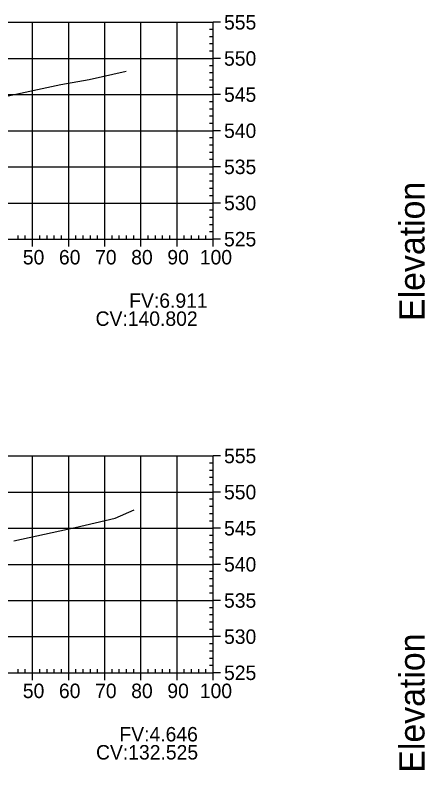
# Model space of a CAD drawing. Extents: x 704834 to 709892, y 372981 to 377533.
# Drawn here: x 705907 to 706020.5, y 373775.9 to 373984.8 of the extents above; entities that cross this region are included whole.
import ezdxf

# ---------------------------------------------------------------- set-up
doc = ezdxf.new("R2010")
doc.units = 0
for name, color, linetype in [('57', 7, 'Continuous'), ('59', 7, 'Continuous'), ('60', 7, 'Continuous'), ('Existing', 7, 'Continuous')]:
    doc.layers.add(name, color=color, linetype=linetype)

msp = doc.modelspace()

# ---------------------------------------------------------------- linework, layer by layer
at = {"layer": '57'}
for p, q in [((705761.87, 373982.82), (705961.87, 373982.82)), ((705911.87, 373922.82), (705911.87, 373982.82)), ((705921.87, 373922.82), (705921.87, 373982.82)), ((705931.87, 373922.82), (705931.87, 373982.82)), ((705941.87, 373922.82), (705941.87, 373982.82)), ((705951.87, 373922.82), (705951.87, 373982.82)), ((705961.87, 373922.82), (705961.87, 373982.82)), ((705961.87, 373922.82), (705961.87, 373982.82)), ((705963.87, 373982.82), (705961.87, 373982.82)), ((705961.87, 373980.82), (705960.87, 373980.82)), ((705961.87, 373978.82), (705960.87, 373978.82)), ((705961.87, 373976.82), (705960.87, 373976.82)), ((705961.87, 373974.82), (705960.87, 373974.82)), ((705761.87, 373972.82), (705961.87, 373972.82)), ((705963.87, 373972.82), (705961.87, 373972.82)), ((705961.87, 373970.82), (705960.87, 373970.82)), ((705961.87, 373968.82), (705960.87, 373968.82)), ((705961.87, 373966.82), (705960.87, 373966.82)), ((705761.87, 373962.82), (705961.87, 373962.82)), ((705961.87, 373964.82), (705960.87, 373964.82)), ((705963.87, 373962.82), (705961.87, 373962.82)), ((705961.87, 373960.82), (705960.87, 373960.82)), ((705961.87, 373958.82), (705960.87, 373958.82)), ((705961.87, 373956.82), (705960.87, 373956.82)), ((705961.87, 373954.82), (705960.87, 373954.82)), ((705761.87, 373952.82), (705961.87, 373952.82)), ((705963.87, 373952.82), (705961.87, 373952.82)), ((705961.87, 373950.82), (705960.87, 373950.82)), ((705961.87, 373948.82), (705960.87, 373948.82)), ((705961.87, 373946.82), (705960.87, 373946.82)), ((705961.87, 373944.82), (705960.87, 373944.82)), ((705761.87, 373942.82), (705961.87, 373942.82)), ((705963.87, 373942.82), (705961.87, 373942.82)), ((705961.87, 373940.82), (705960.87, 373940.82)), ((705961.87, 373938.82), (705960.87, 373938.82)), ((705961.87, 373936.82), (705960.87, 373936.82)), ((705961.87, 373934.82), (705960.87, 373934.82)), ((705761.87, 373932.82), (705961.87, 373932.82)), ((705963.87, 373932.82), (705961.87, 373932.82)), ((705961.87, 373930.82), (705960.87, 373930.82)), ((705961.87, 373928.82), (705960.87, 373928.82)), ((705961.87, 373926.82), (705960.87, 373926.82)), ((705907.87, 373922.82), (705907.87, 373923.82)), ((705909.87, 373922.82), (705909.87, 373923.82)), ((705913.87, 373922.82), (705913.87, 373923.82)), ((705915.87, 373922.82), (705915.87, 373923.82)), ((705917.87, 373922.82), (705917.87, 373923.82)), ((705919.87, 373922.82), (705919.87, 373923.82)), ((705923.87, 373922.82), (705923.87, 373923.82)), ((705925.87, 373922.82), (705925.87, 373923.82)), ((705927.87, 373922.82), (705927.87, 373923.82)), ((705929.87, 373922.82), (705929.87, 373923.82)), ((705933.87, 373922.82), (705933.87, 373923.82)), ((705935.87, 373922.82), (705935.87, 373923.82)), ((705937.87, 373922.82), (705937.87, 373923.82)), ((705939.87, 373922.82), (705939.87, 373923.82)), ((705943.87, 373922.82), (705943.87, 373923.82)), ((705945.87, 373922.82), (705945.87, 373923.82)), ((705947.87, 373922.82), (705947.87, 373923.82)), ((705949.87, 373922.82), (705949.87, 373923.82)), ((705953.87, 373922.82), (705953.87, 373923.82)), ((705955.87, 373922.82), (705955.87, 373923.82)), ((705957.87, 373922.82), (705957.87, 373923.82)), ((705959.87, 373922.82), (705959.87, 373923.82)), ((705961.87, 373924.82), (705960.87, 373924.82)), ((705761.87, 373922.82), (705961.87, 373922.82)), ((705761.87, 373922.82), (705961.87, 373922.82)), ((705911.87, 373920.82), (705911.87, 373922.82)), ((705921.87, 373920.82), (705921.87, 373922.82)), ((705931.87, 373920.82), (705931.87, 373922.82)), ((705941.87, 373920.82), (705941.87, 373922.82)), ((705951.87, 373920.82), (705951.87, 373922.82)), ((705961.87, 373920.82), (705961.87, 373922.82)), ((705963.87, 373922.82), (705961.87, 373922.82)), ((705761.87, 373862.82), (705961.87, 373862.82)), ((705911.87, 373802.82), (705911.87, 373862.82)), ((705921.87, 373802.82), (705921.87, 373862.82)), ((705931.87, 373802.82), (705931.87, 373862.82)), ((705941.87, 373802.82), (705941.87, 373862.82)), ((705951.87, 373802.82), (705951.87, 373862.82)), ((705961.87, 373802.82), (705961.87, 373862.82)), ((705961.87, 373802.82), (705961.87, 373862.82)), ((705963.87, 373862.82), (705961.87, 373862.82)), ((705961.87, 373860.82), (705960.87, 373860.82)), ((705961.87, 373858.82), (705960.87, 373858.82)), ((705961.87, 373856.82), (705960.87, 373856.82)), ((705961.87, 373854.82), (705960.87, 373854.82)), ((705761.87, 373852.82), (705961.87, 373852.82)), ((705963.87, 373852.82), (705961.87, 373852.82)), ((705961.87, 373850.82), (705960.87, 373850.82)), ((705961.87, 373848.82), (705960.87, 373848.82)), ((705961.87, 373846.82), (705960.87, 373846.82)), ((705961.87, 373844.82), (705960.87, 373844.82)), ((705761.87, 373842.82), (705961.87, 373842.82)), ((705963.87, 373842.82), (705961.87, 373842.82)), ((705961.87, 373840.82), (705960.87, 373840.82)), ((705961.87, 373838.82), (705960.87, 373838.82)), ((705961.87, 373836.82), (705960.87, 373836.82)), ((705961.87, 373834.82), (705960.87, 373834.82)), ((705761.87, 373832.82), (705961.87, 373832.82)), ((705963.87, 373832.82), (705961.87, 373832.82)), ((705961.87, 373830.82), (705960.87, 373830.82)), ((705961.87, 373828.82), (705960.87, 373828.82)), ((705961.87, 373826.82), (705960.87, 373826.82)), ((705961.87, 373824.82), (705960.87, 373824.82)), ((705761.87, 373822.82), (705961.87, 373822.82)), ((705961.87, 373820.82), (705960.87, 373820.82)), ((705963.87, 373822.82), (705961.87, 373822.82)), ((705961.87, 373818.82), (705960.87, 373818.82)), ((705961.87, 373816.82), (705960.87, 373816.82)), ((705961.87, 373814.82), (705960.87, 373814.82)), ((705761.87, 373812.82), (705961.87, 373812.82)), ((705963.87, 373812.82), (705961.87, 373812.82)), ((705961.87, 373810.82), (705960.87, 373810.82)), ((705961.87, 373808.82), (705960.87, 373808.82)), ((705961.87, 373806.82), (705960.87, 373806.82)), ((705961.87, 373804.82), (705960.87, 373804.82)), ((705761.87, 373802.82), (705961.87, 373802.82)), ((705761.87, 373802.82), (705961.87, 373802.82)), ((705907.87, 373802.82), (705907.87, 373803.82)), ((705909.87, 373802.82), (705909.87, 373803.82)), ((705911.87, 373800.82), (705911.87, 373802.82)), ((705913.87, 373802.82), (705913.87, 373803.82)), ((705915.87, 373802.82), (705915.87, 373803.82)), ((705917.87, 373802.82), (705917.87, 373803.82)), ((705919.87, 373802.82), (705919.87, 373803.82)), ((705921.87, 373800.82), (705921.87, 373802.82)), ((705923.87, 373802.82), (705923.87, 373803.82)), ((705925.87, 373802.82), (705925.87, 373803.82)), ((705927.87, 373802.82), (705927.87, 373803.82)), ((705929.87, 373802.82), (705929.87, 373803.82)), ((705931.87, 373800.82), (705931.87, 373802.82)), ((705933.87, 373802.82), (705933.87, 373803.82)), ((705935.87, 373802.82), (705935.87, 373803.82)), ((705937.87, 373802.82), (705937.87, 373803.82)), ((705939.87, 373802.82), (705939.87, 373803.82)), ((705941.87, 373800.82), (705941.87, 373802.82)), ((705943.87, 373802.82), (705943.87, 373803.82)), ((705945.87, 373802.82), (705945.87, 373803.82)), ((705947.87, 373802.82), (705947.87, 373803.82)), ((705949.87, 373802.82), (705949.87, 373803.82)), ((705951.87, 373800.82), (705951.87, 373802.82)), ((705953.87, 373802.82), (705953.87, 373803.82)), ((705955.87, 373802.82), (705955.87, 373803.82)), ((705957.87, 373802.82), (705957.87, 373803.82)), ((705959.87, 373802.82), (705959.87, 373803.82)), ((705961.87, 373800.82), (705961.87, 373802.82)), ((705963.87, 373802.82), (705961.87, 373802.82))]:
    msp.add_line(p, q, dxfattribs=at)
at = {"layer": 'Existing'}
for points in [[(705896.41, 373960.64), (705915.83, 373964.8), (705919.69, 373965.63), (705927.58, 373966.96), (705937.82, 373969.3)], [(705906.69, 373839.34), (705923.68, 373843.04), (705934.72, 373845.65), (705939.97, 373847.95)]]:
    msp.add_lwpolyline(points, dxfattribs=at)

# ---------------------------------------------------------------- texts
for s, p in [('CV:140.802', (705929.31, 373898.82)), ('CV:132.525', (705929.44, 373778.82))]:
    msp.add_text(s, height=4).set_placement(p)
at = {"layer": '57'}
for s, p in [('555', (705964.87, 373980.82)), ('550', (705964.87, 373970.82)), ('545', (705964.87, 373960.82)), ('540', (705964.87, 373950.82)), ('535', (705964.87, 373940.82)), ('530', (705964.87, 373930.82)), ('525', (705964.87, 373920.82)), ('50', (705909.18, 373915.82)), ('60', (705919.18, 373915.82)), ('70', (705929.18, 373915.82)), ('80', (705939.18, 373915.82)), ('90', (705949.18, 373915.82)), ('100', (705958.17, 373915.82)), ('555', (705964.87, 373860.82)), ('550', (705964.87, 373850.82)), ('545', (705964.87, 373840.82)), ('540', (705964.87, 373830.82)), ('535', (705964.87, 373820.82)), ('530', (705964.87, 373810.82)), ('525', (705964.87, 373800.82)), ('50', (705909.18, 373795.82)), ('60', (705919.18, 373795.82)), ('70', (705929.18, 373795.82)), ('80', (705939.18, 373795.82)), ('90', (705949.18, 373795.82)), ('100', (705958.17, 373795.82))]:
    msp.add_text(s, height=4, dxfattribs=at).set_placement(p)
at = {"layer": '59'}
for s, p in [('FV:6.911', (705938.63, 373903.82)), ('FV:4.646', (705935.92, 373783.82))]:
    msp.add_text(s, height=4, dxfattribs=at).set_placement(p)
at = {"layer": '60'}
for p in [(706020.37, 373900.18), (706020.37, 373775.18)]:
    msp.add_text('Elevation', height=7, rotation=90, dxfattribs=at).set_placement(p)

doc.saveas('drawing.dxf')
